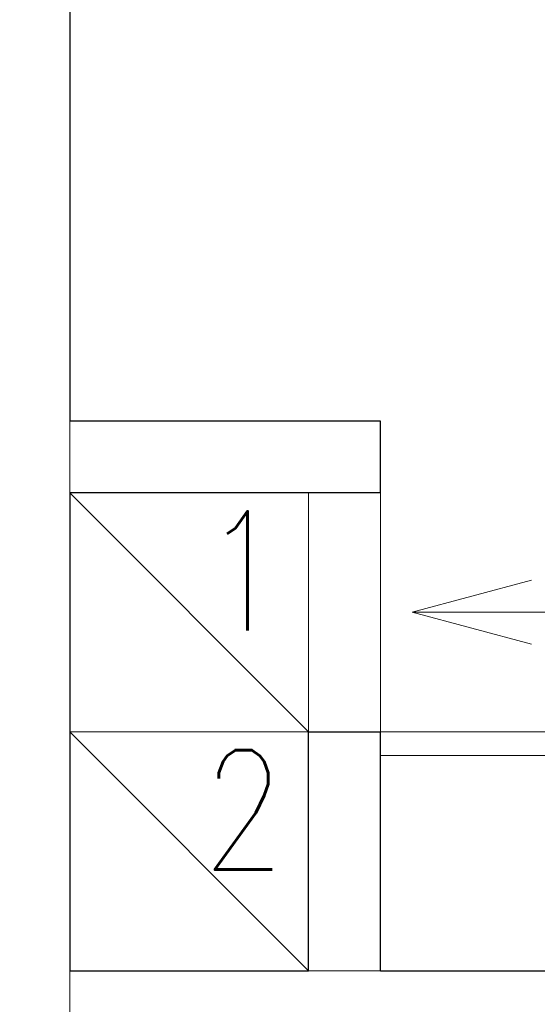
# Model space of a CAD drawing. Header units: millimetres. Extents: x 23192 to 177760, y -399809 to -79279.
# Tile 658 of 822: x 74440 to 74484, y -195416 to -195334. Entities that reach past the tile are written whole.
import ezdxf

# ---------------------------------------------------------------- set-up
doc = ezdxf.new("R2010")
doc.units = ezdxf.units.MM
doc.layers.get('0').update_dxf_attribs({"lineweight": 0})
for name, color, linetype, lineweight in [('!! 0_ Istn-sciany', 3, 'Continuous', 30), ('!! 0_ Istn-widok', 1, 'Continuous', 15), ('!! 0_Istn-went', 5, 'Continuous', 13), ('!! 2 ZABUDOWA GK-MDF', 54, 'Continuous', 13), ('Dimension (ISO)', 7, 'Continuous', 25)]:
    doc.layers.add(name, color=color, linetype=linetype, lineweight=lineweight)
doc.layers.add('Powierzchnia', color=140, linetype='Continuous', lineweight=5, plot=False)
doc.styles.add('ARCHETYP', font='romans.shx', dxfattribs={"height": 15})
doc.styles.add('Note Text (ISO)', font='tahoma.ttf')
doc.dimstyles.new('Default (ISO)', dxfattribs={"dimscale": 5, "dimtxt": 5, "dimasz": 5, "dimexe": 3.175, "dimexo": 0, "dimgap": 0.762, "dimtad": 1, "dimdec": 0, "dimrnd": 1e-08, "dimzin": 0, "dimtxsty": 'Note Text (ISO)', "dimcen": 0.09, "dimdle": 10, "dimclrd": 256, "dimclre": 256, "dimclrt": 256, "dimazin": 0, "dimtfac": 0.70104, "dimtmove": 0, "dimatfit": 3, "dimfxl": 1, "dimtolj": 1, "dimtzin": 0, "dimlwd": -1, "dimlwe": -1, "dimarcsym": 0})

# ---------------------------------------------------------------- blocks, each defined once
blk = doc.blocks.new('*D1419')
at = {"layer": 'DEFPOINTS', "color": 0, "transparency": 16777216}
for p in [(-689.76, 120.19), (510.24, 120.19), (510.24, 18.75)]:
    blk.add_point(p, dxfattribs=at)
at = {"layer": 'Dimension (ISO)', "transparency": 16777216}
for p, q in [((-689.76, 120.19), (-689.76, 2.88)), ((510.24, 120.19), (510.24, 2.88)), ((-664.76, 18.75), (485.24, 18.75))]:
    blk.add_line(p, q, dxfattribs=at)
for points in [[(-664.76, 22.92), (-664.76, 14.58), (-689.76, 18.75)], [(485.24, 22.92), (485.24, 14.58), (510.24, 18.75)]]:
    blk.add_solid(points, dxfattribs=at)
at = {"layer": 'Dimension (ISO)', "lineweight": 9, "transparency": 16777216, "insert": (-160.63, 48.6), "char_height": 25, "attachment_point": 1, "style": 'Note Text (ISO)'}
blk.add_mtext('\\A1;1200', dxfattribs=at)
blk = doc.blocks.new('A$C11ef928a')
at = {"layer": 'Dimension (ISO)', "lineweight": 9}
dim = blk.add_linear_dim(base=(510.24, 18.75), p1=(-689.76, 120.19), p2=(510.24, 120.19), angle=180, dimstyle='Default (ISO)', override={"dimdec": 0, "dimlfac": 1, "dimtp": 0, "dimtm": 0, "dimtdec": 2, "dimtofl": 0, "dimatfit": 1}, dxfattribs=at)
dim.commit()
dim.dimension.update_dxf_attribs({"geometry": '*D1419', "text_midpoint": (-125.68, 18.75), "dimtype": 128})

msp = doc.modelspace()

# ---------------------------------------------------------------- linework, layer by layer
at = {"layer": '!! 0_ Istn-sciany'}
for points in [[(74444.42327, -195251.5883), (74444.42327, -195367.5883)], [(74470.42327, -195367.5883), (74444.42327, -195367.5883)], [(74470.42327, -195373.5883), (74470.42327, -195367.5883)], [(74444.42327, -195373.5883), (74444.42327, -195413.5883)], [(74470.42327, -195373.5883), (74444.42327, -195373.5883)], [(74464.42327, -195413.5883), (74464.42327, -195393.5883)], [(74464.42327, -195393.5883), (74470.42327, -195393.5883)], [(74470.42327, -195413.5883), (74470.42327, -195393.5883)], [(74444.42327, -195413.5883), (74464.42327, -195413.5883)], [(74470.42327, -195413.5883), (74554.42327, -195413.5883)]]:
    msp.add_lwpolyline(points, dxfattribs=at)
at = {"layer": '!! 0_ Istn-widok'}
for points in [[(74444.42327, -195367.5883), (74444.42327, -195373.5883)], [(74444.42327, -195413.5883), (74444.42327, -195425.5883)], [(74464.42327, -195413.5883), (74470.42327, -195413.5883)]]:
    msp.add_lwpolyline(points, dxfattribs=at)
at = {"layer": '!! 0_Istn-went'}
for points in [[(74444.42327, -195393.5883), (74464.42327, -195393.5883), (74464.42327, -195373.5883), (74444.42327, -195373.5883)], [(74444.42327, -195413.5883), (74464.42327, -195413.5883), (74464.42327, -195393.5883), (74444.42327, -195393.5883)]]:
    msp.add_lwpolyline(points, close=True, dxfattribs=at)
for points in [[(74444.42327, -195373.5883), (74464.42327, -195393.5883)], [(74470.42327, -195373.5883), (74470.42327, -195393.5883)], [(74473.08355, -195383.5883), (74483.08355, -195380.90881)], [(74513.13008, -195383.5883), (74473.08355, -195383.5883)], [(74473.08355, -195383.5883), (74483.08355, -195386.26779)], [(74444.42327, -195393.5883), (74464.42327, -195413.5883)]]:
    msp.add_lwpolyline(points, dxfattribs=at)
at = {"layer": '!! 2 ZABUDOWA GK-MDF'}
for points in [[(74470.42327, -195393.5883), (74554.42327, -195393.5883)], [(74470.42327, -195395.5883), (74554.42327, -195395.5883)]]:
    msp.add_lwpolyline(points, dxfattribs=at)
at = {"layer": 'Powierzchnia'}
msp.add_lwpolyline([(74554.42327, -195251.5883), (74444.42327, -195251.5883), (74444.42327, -195413.5883), (74554.42327, -195413.5883)], close=True, dxfattribs=at)

# ---------------------------------------------------------------- block references
at = {"xscale": -0.1, "yscale": 0.1, "zscale": 0.1, "rotation": 90}
msp.add_blockref('A$C11ef928a', (82225.12684, -195364.3052), dxfattribs=at)

# ---------------------------------------------------------------- texts
at = {"layer": '!! 0_Istn-went', "style": 'ARCHETYP', "width": 0.8}
for s, p in [('1', (74455.54384, -195385.12797)), ('2', (74455.54384, -195405.12797))]:
    msp.add_text(s, height=10, rotation=0, dxfattribs=at).set_placement(p)

doc.saveas('drawing.dxf')
